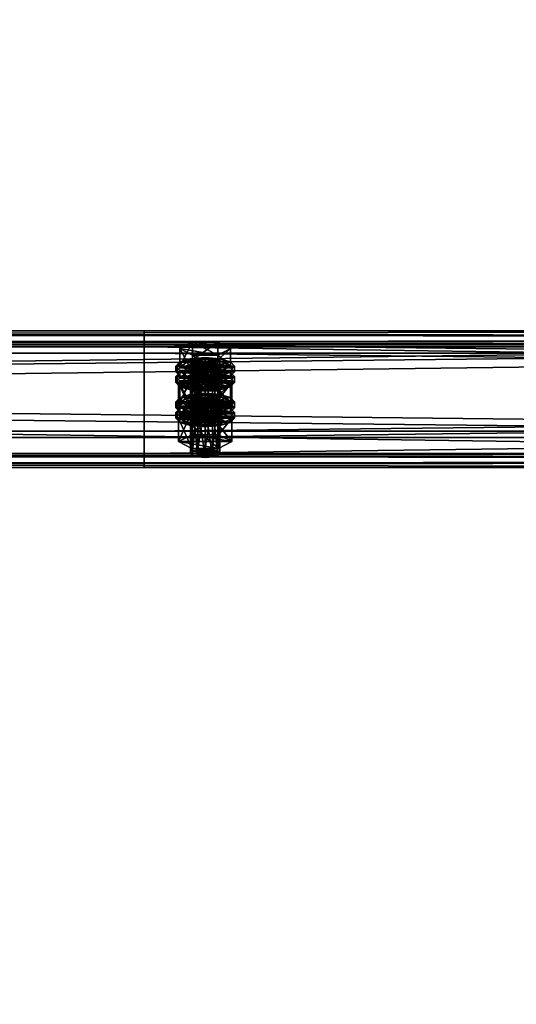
# Model space of a CAD drawing. Header units: millimetres. Extents: x 60485 to 71303, y 100 to 16900.
# Tile 321 of 656: x 68049 to 68252, y 1726 to 2129. Entities that reach past the tile are written whole.
import ezdxf

# ---------------------------------------------------------------- set-up
doc = ezdxf.new("R2010")
doc.units = ezdxf.units.MM
for name, color, linetype in [('13', 7, 'Continuous'), ('3', 7, 'Continuous'), ('9', 7, 'Continuous')]:
    doc.layers.add(name, color=color, linetype=linetype)

msp = doc.modelspace()

# ---------------------------------------------------------------- meshes
at = {"layer": '13', "color": 7}
mesh = msp.add_polyface(dxfattribs=at)
corners = [(68122, 1967.61, 3608.62), (68125, 1988.88, 3614.28), (68122, 1988.65, 3615.05), (68122, 1985.61, 3624.99), (68128, 1985.61, 3624.99), (68125, 1985.37, 3625.76), (68119.8, 1986.25, 3622.89), (68130.2, 1986.25, 3622.89), (68119, 1987.13, 3620.02), (68131, 1987.13, 3620.02), (68119.8, 1988.01, 3617.15), (68130.2, 1988.01, 3617.15), (68128, 1988.65, 3615.05), (68114.61, 1987.13, 3620.02), (68119.8, 1989.76, 3611.41), (68119.8, 1996.93, 3613.61), (68114.61, 1994.3, 3622.21), (68130.2, 1996.93, 3613.61), (68130.2, 1984.5, 3628.63), (68119.8, 1984.5, 3628.63), (68119.8, 1991.67, 3630.82), (68130.2, 1991.67, 3630.82), (68113, 1984.74, 3619.29), (68114.61, 1986.49, 3613.55), (68114.61, 1988.88, 3614.28), (68113, 1987.13, 3620.02), (68119, 1987.78, 3609.35), (68119, 1990.17, 3610.08), (68125, 1988.25, 3607.81), (68125, 1990.64, 3608.54), (68125, 1981.23, 3630.76), (68119, 1984.09, 3629.96), (68125, 1983.62, 3631.49), (68119, 1981.7, 3629.23), (68114.61, 1982.98, 3625.03), (68114.61, 1985.37, 3625.76), (68131, 1987.78, 3609.35), (68135.39, 1986.49, 3613.55), (68137, 1984.74, 3619.29), (68135.39, 1982.98, 3625.03), (68135.39, 1985.37, 3625.76), (68137, 1987.13, 3620.02), (68135.39, 1988.88, 3614.28), (68131, 1990.17, 3610.08), (68114.61, 1982.19, 3612.23), (68119, 1983.47, 3608.03), (68119, 1985.87, 3608.77), (68114.61, 1984.58, 3612.97), (68125, 1983.95, 3606.5), (68125, 1986.34, 3607.23), (68137, 1982.83, 3618.7), (68113, 1982.83, 3618.7), (68135.39, 1984.58, 3612.97)]
mesh.append_faces([[corners[k] for k in face] for face in [(0, 1, 2, 2), (3, 4, 5, 5), (12, 2, 1, 1), (13, 15, 16, 16), (14, 17, 15, 15), (19, 16, 20, 20), (18, 13, 19, 19), (16, 21, 20, 20), (22, 24, 25, 25), (23, 27, 24, 24), (26, 29, 27, 27), (30, 31, 32, 32), (33, 35, 31, 31), (34, 25, 35, 35), (26, 36, 28, 28), (35, 32, 31, 31), (43, 27, 29, 29), (44, 46, 47, 47), (45, 49, 46, 46)]], dxfattribs={"vtx0": -1, "color": 7})
mesh.append_faces([[corners[k] for k in face] for face in [(4, 3, 6, 6), (7, 6, 8, 8), (9, 8, 10, 10), (11, 10, 2, 2), (18, 14, 13, 13), (21, 16, 15, 15), (37, 26, 23, 23), (38, 23, 22, 22), (39, 22, 34, 34), (40, 35, 25, 25), (41, 25, 24, 24), (42, 24, 27, 27), (50, 51, 47, 47), (52, 47, 46, 46)]], dxfattribs={"vtx0": -1, "vtx2": -1, "vtx3": -1, "color": 7})
mesh.append_faces([[corners[k] for k in face] for face in [(13, 14, 15, 15), (18, 19, 20, 20), (19, 13, 16, 16), (22, 23, 24, 24), (23, 26, 27, 27), (26, 28, 29, 29), (33, 34, 35, 35), (34, 22, 25, 25), (44, 45, 46, 46), (45, 48, 49, 49)]], dxfattribs={"vtx2": -1, "vtx3": -1, "color": 7})
mesh = msp.add_polyface(dxfattribs=at)
corners = [(68125, 1967.85, 3607.85), (68128, 1988.65, 3615.05), (68125, 1988.88, 3614.28), (68128, 1967.61, 3608.62), (68130.2, 1988.01, 3617.15), (68128, 1985.61, 3624.99), (68119.8, 1986.25, 3622.89), (68130.2, 1986.25, 3622.89), (68119, 1987.13, 3620.02), (68131, 1987.13, 3620.02), (68119.8, 1988.01, 3617.15), (68122, 1988.65, 3615.05), (68119.8, 1989.76, 3611.41), (68130.2, 1989.76, 3611.41), (68130.2, 1996.93, 3613.61), (68135.39, 1987.13, 3620.02), (68135.39, 1994.3, 3622.21), (68130.2, 1984.5, 3628.63), (68130.2, 1991.67, 3630.82), (68119.8, 1991.67, 3630.82), (68119.8, 1996.93, 3613.61), (68125, 1988.25, 3607.81), (68131, 1987.78, 3609.35), (68131, 1990.17, 3610.08), (68125, 1990.64, 3608.54), (68135.39, 1986.49, 3613.55), (68135.39, 1988.88, 3614.28), (68137, 1984.74, 3619.29), (68137, 1987.13, 3620.02), (68135.39, 1982.98, 3625.03), (68135.39, 1985.37, 3625.76), (68131, 1984.09, 3629.96), (68131, 1981.7, 3629.23), (68125, 1983.62, 3631.49), (68119, 1987.78, 3609.35), (68114.61, 1986.49, 3613.55), (68113, 1984.74, 3619.29), (68114.61, 1985.37, 3625.76), (68113, 1987.13, 3620.02), (68114.61, 1988.88, 3614.28), (68119, 1990.17, 3610.08), (68125, 1983.95, 3606.5), (68131, 1983.47, 3608.03), (68131, 1985.87, 3608.77), (68125, 1986.34, 3607.23), (68135.39, 1982.19, 3612.23), (68135.39, 1984.58, 3612.97), (68137, 1982.83, 3618.7), (68119, 1983.47, 3608.03), (68114.61, 1984.58, 3612.97), (68119, 1985.87, 3608.77)]
mesh.append_faces([[corners[k] for k in face] for face in [(0, 1, 2, 2), (3, 4, 1, 1), (13, 16, 14, 14), (15, 18, 16, 16), (17, 19, 18, 18), (12, 15, 13, 13), (16, 20, 14, 14), (21, 23, 24, 24), (22, 26, 23, 23), (25, 28, 26, 26), (27, 30, 28, 28), (29, 31, 30, 30), (32, 33, 31, 31), (41, 43, 44, 44), (42, 46, 43, 43), (45, 47, 46, 46), (48, 42, 41, 41), (43, 50, 44, 44)]], dxfattribs={"vtx0": -1, "color": 7})
mesh.append_faces([[corners[k] for k in face] for face in [(5, 6, 7, 7), (7, 8, 9, 9), (9, 10, 4, 4), (4, 11, 1, 1), (15, 12, 17, 17), (18, 20, 16, 16), (22, 34, 25, 25), (25, 35, 27, 27), (27, 36, 29, 29), (33, 37, 31, 31), (31, 37, 30, 30), (30, 38, 28, 28), (28, 39, 26, 26), (26, 40, 23, 23), (47, 49, 46, 46), (46, 50, 43, 43)]], dxfattribs={"vtx0": -1, "vtx1": -1, "color": 7})
mesh.append_faces([[corners[k] for k in face] for face in [(12, 13, 14, 14), (13, 15, 16, 16), (15, 17, 18, 18), (21, 22, 23, 23), (22, 25, 26, 26), (25, 27, 28, 28), (27, 29, 30, 30), (41, 42, 43, 43), (42, 45, 46, 46)]], dxfattribs={"vtx2": -1, "vtx3": -1, "color": 7})
mesh = msp.add_polyface(dxfattribs=at)
corners = [(68114.61, 1972.5, 3667.83), (68119.8, 1975.14, 3659.23), (68119.8, 1982.31, 3661.42), (68114.61, 1979.68, 3670.03), (68130.2, 1982.31, 3661.42), (68119.8, 1969.87, 3676.44), (68119.8, 1977.04, 3678.63), (68130.2, 1977.04, 3678.63), (68119, 1973.15, 3657.16), (68125, 1976.01, 3656.36), (68119, 1975.54, 3657.89), (68131, 1975.54, 3657.89), (68119, 1966.09, 3613.58), (68119.8, 1966.97, 3610.72), (68119.8, 1988.01, 3617.15), (68119, 1987.13, 3620.02), (68122, 1967.61, 3608.62), (68122, 1988.65, 3615.05), (68125, 1967.85, 3607.85), (68125, 1988.88, 3614.28), (68125, 1964.34, 3619.32), (68122, 1964.57, 3618.55), (68122, 1985.61, 3624.99), (68125, 1985.37, 3625.76), (68119.8, 1965.21, 3616.45), (68119.8, 1986.25, 3622.89), (68114.03, 1970.87, 3615.05), (68119.52, 1973.65, 3605.96), (68119.52, 1983.21, 3608.89), (68114.03, 1980.44, 3617.97), (68130.48, 1983.21, 3608.89), (68119.52, 1968.09, 3624.13), (68119.52, 1977.66, 3627.06), (68130.48, 1977.66, 3627.06), (68125, 1981.23, 3630.76), (68119, 1981.7, 3629.23), (68119, 1984.09, 3629.96), (68131, 1981.7, 3629.23), (68114.61, 1982.98, 3625.03), (68113, 1980.44, 3617.97), (68114.61, 1982.19, 3612.23), (68114.61, 1984.58, 3612.97), (68113, 1982.83, 3618.7), (68125, 1976.93, 3629.45), (68119, 1977.4, 3627.91), (68119, 1979.79, 3628.64), (68125, 1979.32, 3630.18), (68114.61, 1978.68, 3623.71), (68114.61, 1981.07, 3624.44), (68135.39, 1982.19, 3612.23), (68119, 1983.47, 3608.03), (68137, 1980.44, 3617.97), (68135.39, 1978.68, 3623.71), (68131, 1977.4, 3627.91), (68135.39, 1981.07, 3624.44)]
mesh.append_faces([[corners[k] for k in face] for face in [(0, 2, 3, 3), (1, 4, 2, 2), (5, 3, 6, 6), (3, 7, 6, 6), (8, 9, 10, 10), (11, 10, 9, 9), (12, 14, 15, 15), (13, 17, 14, 14), (20, 22, 23, 23), (21, 25, 22, 22), (24, 15, 25, 25), (26, 28, 29, 29), (27, 30, 28, 28), (31, 29, 32, 32), (29, 33, 32, 32), (37, 35, 34, 34), (39, 41, 42, 42), (43, 45, 46, 46), (44, 48, 45, 45), (47, 42, 48, 48), (48, 46, 45, 45)]], dxfattribs={"vtx0": -1, "color": 7})
mesh.append_faces([[corners[k] for k in face] for face in [(7, 3, 2, 2), (33, 29, 28, 28), (37, 38, 35, 35), (49, 50, 40, 40), (51, 40, 39, 39), (52, 39, 47, 47), (53, 47, 44, 44), (54, 48, 42, 42)]], dxfattribs={"vtx0": -1, "vtx2": -1, "vtx3": -1, "color": 7})
mesh.append_faces([[corners[k] for k in face] for face in [(0, 1, 2, 2), (5, 0, 3, 3), (12, 13, 14, 14), (13, 16, 17, 17), (16, 18, 19, 19), (20, 21, 22, 22), (21, 24, 25, 25), (24, 12, 15, 15), (26, 27, 28, 28), (34, 35, 36, 36), (39, 40, 41, 41), (43, 44, 45, 45), (44, 47, 48, 48), (47, 39, 42, 42)]], dxfattribs={"vtx2": -1, "vtx3": -1, "color": 7})
mesh = msp.add_polyface(dxfattribs=at)
corners = [(68119.8, 1975.14, 3659.23), (68130.2, 1975.14, 3659.23), (68130.2, 1982.31, 3661.42), (68135.39, 1972.5, 3667.83), (68135.39, 1979.68, 3670.03), (68130.2, 1977.04, 3678.63), (68130.2, 1969.87, 3676.44), (68119.8, 1977.04, 3678.63), (68119.8, 1982.31, 3661.42), (68125, 1973.62, 3655.63), (68131, 1975.54, 3657.89), (68125, 1976.01, 3656.36), (68135.39, 1974.26, 3662.09), (68119, 1975.54, 3657.89), (68125, 1967.85, 3607.85), (68128, 1967.61, 3608.62), (68128, 1988.65, 3615.05), (68130.2, 1966.97, 3610.72), (68130.2, 1988.01, 3617.15), (68131, 1966.09, 3613.58), (68131, 1987.13, 3620.02), (68130.2, 1965.21, 3616.45), (68130.2, 1986.25, 3622.89), (68128, 1964.57, 3618.55), (68128, 1985.61, 3624.99), (68125, 1985.37, 3625.76), (68119.52, 1973.65, 3605.96), (68130.48, 1973.65, 3605.96), (68130.48, 1983.21, 3608.89), (68135.97, 1970.87, 3615.05), (68135.97, 1980.44, 3617.97), (68130.48, 1977.66, 3627.06), (68130.48, 1968.09, 3624.13), (68119.52, 1977.66, 3627.06), (68119.52, 1983.21, 3608.89), (68135.39, 1982.98, 3625.03), (68131, 1981.7, 3629.23), (68131, 1984.09, 3629.96), (68125, 1981.23, 3630.76), (68125, 1983.62, 3631.49), (68114.61, 1982.98, 3625.03), (68135.39, 1982.19, 3612.23), (68137, 1980.44, 3617.97), (68137, 1982.83, 3618.7), (68135.39, 1978.68, 3623.71), (68135.39, 1981.07, 3624.44), (68131, 1977.4, 3627.91), (68131, 1979.79, 3628.64), (68125, 1976.93, 3629.45), (68125, 1979.32, 3630.18), (68131, 1983.47, 3608.03), (68119, 1983.47, 3608.03), (68114.61, 1982.19, 3612.23), (68113, 1980.44, 3617.97), (68114.61, 1978.68, 3623.71), (68119, 1977.4, 3627.91), (68114.61, 1981.07, 3624.44), (68113, 1982.83, 3618.7)]
mesh.append_faces([[corners[k] for k in face] for face in [(1, 4, 2, 2), (3, 5, 4, 4), (6, 7, 5, 5), (4, 8, 2, 2), (9, 10, 11, 11), (17, 20, 18, 18), (19, 22, 20, 20), (21, 24, 22, 22), (23, 25, 24, 24), (27, 30, 28, 28), (29, 31, 30, 30), (32, 33, 31, 31), (30, 34, 28, 28), (42, 45, 43, 43), (44, 47, 45, 45), (46, 49, 47, 47), (46, 55, 48, 48)]], dxfattribs={"vtx0": -1, "color": 7})
mesh.append_faces([[corners[k] for k in face] for face in [(5, 8, 4, 4), (12, 13, 10, 10), (31, 34, 30, 30), (35, 40, 36, 36), (50, 51, 41, 41), (41, 52, 42, 42), (42, 53, 44, 44), (44, 54, 46, 46), (49, 56, 47, 47), (47, 56, 45, 45), (45, 57, 43, 43)]], dxfattribs={"vtx0": -1, "vtx1": -1, "color": 7})
mesh.append_faces([[corners[k] for k in face] for face in [(0, 1, 2, 2), (1, 3, 4, 4), (14, 15, 16, 16), (15, 17, 18, 18), (17, 19, 20, 20), (19, 21, 22, 22), (21, 23, 24, 24), (26, 27, 28, 28), (27, 29, 30, 30), (35, 36, 37, 37), (36, 38, 39, 39), (41, 42, 43, 43), (42, 44, 45, 45), (44, 46, 47, 47), (46, 48, 49, 49)]], dxfattribs={"vtx2": -1, "vtx3": -1, "color": 7})
mesh = msp.add_polyface(dxfattribs=at)
corners = [(68125, 1953.22, 3655.66), (68128, 1974.02, 3662.86), (68125, 1974.26, 3662.09), (68128, 1952.99, 3656.43), (68130.2, 1973.38, 3664.96), (68130.2, 1952.34, 3658.53), (68131, 1972.5, 3667.83), (68128, 1970.98, 3672.8), (68119.8, 1971.63, 3670.7), (68130.2, 1971.63, 3670.7), (68119, 1972.5, 3667.83), (68119.8, 1973.38, 3664.96), (68122, 1974.02, 3662.86), (68135.39, 1972.5, 3667.83), (68130.2, 1969.87, 3676.44), (68130.2, 1977.04, 3678.63), (68119.8, 1975.14, 3659.23), (68130.2, 1975.14, 3659.23), (68135.97, 1965.81, 3665.78), (68119.52, 1968.59, 3656.7), (68130.48, 1968.59, 3656.7), (68125, 1973.62, 3655.63), (68131, 1973.15, 3657.16), (68131, 1975.54, 3657.89), (68135.39, 1971.87, 3661.36), (68135.39, 1974.26, 3662.09), (68137, 1970.11, 3667.1), (68137, 1972.5, 3667.83), (68135.39, 1968.36, 3672.84), (68135.39, 1970.75, 3673.57), (68131, 1967.07, 3677.04), (68131, 1969.46, 3677.77), (68125, 1966.6, 3678.58), (68125, 1968.99, 3679.31), (68119, 1973.15, 3657.16), (68114.61, 1971.87, 3661.36), (68113, 1970.11, 3667.1), (68114.61, 1970.75, 3673.57), (68113, 1972.5, 3667.83), (68114.61, 1974.26, 3662.09), (68125, 1969.32, 3654.31), (68131, 1968.85, 3655.85), (68131, 1971.24, 3656.58), (68125, 1971.71, 3655.04), (68135.39, 1967.56, 3660.05), (68135.39, 1969.96, 3660.78), (68137, 1968.2, 3666.52), (68119, 1968.85, 3655.85), (68114.61, 1969.96, 3660.78), (68119, 1971.24, 3656.58), (68128, 1964.57, 3618.55), (68125, 1964.34, 3619.32), (68125, 1985.37, 3625.76), (68135.97, 1970.87, 3615.05), (68130.48, 1968.09, 3624.13), (68130.48, 1977.66, 3627.06), (68119.52, 1973.65, 3605.96), (68130.48, 1973.65, 3605.96)]
mesh.append_faces([[corners[k] for k in face] for face in [(0, 1, 2, 2), (3, 4, 1, 1), (5, 6, 4, 4), (16, 13, 17, 17), (18, 19, 20, 20), (22, 25, 23, 23), (24, 27, 25, 25), (26, 29, 27, 27), (28, 31, 29, 29), (30, 33, 31, 31), (40, 42, 43, 43), (41, 45, 42, 42), (44, 46, 45, 45), (47, 41, 40, 40), (42, 49, 43, 43), (56, 53, 57, 57)]], dxfattribs={"vtx0": -1, "color": 7})
mesh.append_faces([[corners[k] for k in face] for face in [(7, 8, 9, 9), (9, 10, 6, 6), (6, 11, 4, 4), (4, 12, 1, 1), (13, 16, 14, 14), (22, 34, 24, 24), (24, 35, 26, 26), (26, 36, 28, 28), (33, 37, 31, 31), (31, 37, 29, 29), (29, 38, 27, 27), (27, 39, 25, 25), (41, 47, 44, 44), (46, 48, 45, 45), (45, 49, 42, 42), (53, 56, 54, 54)]], dxfattribs={"vtx0": -1, "vtx1": -1, "color": 7})
mesh.append_faces([[corners[k] for k in face] for face in [(13, 14, 15, 15), (21, 22, 23, 23), (22, 24, 25, 25), (24, 26, 27, 27), (26, 28, 29, 29), (28, 30, 31, 31), (30, 32, 33, 33), (40, 41, 42, 42), (41, 44, 45, 45), (50, 51, 52, 52), (53, 54, 55, 55)]], dxfattribs={"vtx2": -1, "vtx3": -1, "color": 7})
mesh = msp.add_polyface(dxfattribs=at)
corners = [(68119.8, 1952.34, 3658.53), (68122, 1974.02, 3662.86), (68119.8, 1973.38, 3664.96), (68122, 1952.99, 3656.43), (68125, 1974.26, 3662.09), (68122, 1970.98, 3672.8), (68128, 1970.98, 3672.8), (68125, 1970.75, 3673.57), (68119.8, 1971.63, 3670.7), (68130.2, 1971.63, 3670.7), (68119, 1972.5, 3667.83), (68131, 1972.5, 3667.83), (68130.2, 1973.38, 3664.96), (68128, 1974.02, 3662.86), (68130.2, 1969.87, 3676.44), (68119.8, 1969.87, 3676.44), (68119.8, 1977.04, 3678.63), (68119.8, 1975.14, 3659.23), (68114.61, 1972.5, 3667.83), (68113, 1970.11, 3667.1), (68114.61, 1971.87, 3661.36), (68114.61, 1974.26, 3662.09), (68113, 1972.5, 3667.83), (68119, 1973.15, 3657.16), (68119, 1975.54, 3657.89), (68125, 1973.62, 3655.63), (68125, 1976.01, 3656.36), (68125, 1966.6, 3678.58), (68119, 1967.07, 3677.04), (68119, 1969.46, 3677.77), (68125, 1968.99, 3679.31), (68114.61, 1968.36, 3672.84), (68114.61, 1970.75, 3673.57), (68131, 1973.15, 3657.16), (68135.39, 1971.87, 3661.36), (68137, 1970.11, 3667.1), (68135.39, 1968.36, 3672.84), (68135.39, 1970.75, 3673.57), (68137, 1972.5, 3667.83), (68135.39, 1974.26, 3662.09), (68113, 1965.81, 3665.78), (68114.61, 1967.56, 3660.05), (68114.61, 1969.96, 3660.78), (68113, 1968.2, 3666.52), (68119, 1968.85, 3655.85), (68119, 1971.24, 3656.58), (68125, 1969.32, 3654.31), (68125, 1971.71, 3655.04), (68135.39, 1967.56, 3660.05), (68137, 1968.2, 3666.52), (68135.39, 1969.96, 3660.78), (68130.48, 1968.09, 3624.13), (68119.52, 1968.09, 3624.13), (68119.52, 1977.66, 3627.06), (68114.03, 1970.87, 3615.05), (68114.03, 1980.44, 3617.97), (68119.52, 1973.65, 3605.96)]
mesh.append_faces([[corners[k] for k in face] for face in [(0, 1, 2, 2), (3, 4, 1, 1), (5, 6, 7, 7), (13, 1, 4, 4), (14, 18, 15, 15), (19, 21, 22, 22), (20, 24, 21, 21), (27, 29, 30, 30), (28, 32, 29, 29), (31, 22, 32, 32), (23, 33, 25, 25), (32, 30, 29, 29), (40, 42, 43, 43), (41, 45, 42, 42), (44, 47, 45, 45), (51, 54, 52, 52)]], dxfattribs={"vtx0": -1, "color": 7})
mesh.append_faces([[corners[k] for k in face] for face in [(6, 5, 8, 8), (9, 8, 10, 10), (11, 10, 2, 2), (12, 2, 1, 1), (14, 17, 18, 18), (34, 23, 20, 20), (35, 20, 19, 19), (36, 19, 31, 31), (37, 32, 22, 22), (38, 22, 21, 21), (39, 21, 24, 24), (48, 44, 41, 41), (49, 43, 42, 42), (50, 42, 45, 45), (51, 56, 54, 54)]], dxfattribs={"vtx0": -1, "vtx2": -1, "vtx3": -1, "color": 7})
mesh.append_faces([[corners[k] for k in face] for face in [(14, 15, 16, 16), (19, 20, 21, 21), (20, 23, 24, 24), (23, 25, 26, 26), (27, 28, 29, 29), (28, 31, 32, 32), (31, 19, 22, 22), (40, 41, 42, 42), (41, 44, 45, 45), (44, 46, 47, 47), (51, 52, 53, 53), (52, 54, 55, 55)]], dxfattribs={"vtx2": -1, "vtx3": -1, "color": 7})
mesh = msp.add_polyface(dxfattribs=at)
corners = [(68119, 1951.47, 3661.4), (68119.8, 1952.34, 3658.53), (68119.8, 1973.38, 3664.96), (68119, 1972.5, 3667.83), (68122, 1952.99, 3656.43), (68122, 1974.02, 3662.86), (68125, 1953.22, 3655.66), (68125, 1974.26, 3662.09), (68125, 1949.71, 3667.13), (68122, 1949.95, 3666.37), (68122, 1970.98, 3672.8), (68125, 1970.75, 3673.57), (68119.8, 1950.59, 3664.27), (68119.8, 1971.63, 3670.7), (68128, 1952.99, 3656.43), (68130.2, 1952.34, 3658.53), (68131, 1951.47, 3661.4), (68130.2, 1950.59, 3664.27), (68128, 1949.95, 3666.37), (68114.03, 1956.25, 3662.86), (68119.52, 1959.03, 3653.78), (68119.52, 1968.59, 3656.7), (68114.03, 1965.81, 3665.78), (68130.48, 1968.59, 3656.7), (68130.48, 1953.47, 3671.94), (68119.52, 1953.47, 3671.94), (68119.52, 1963.03, 3674.87), (68135.97, 1956.25, 3662.86), (68130.48, 1963.03, 3674.87), (68135.97, 1965.81, 3665.78), (68131, 1967.07, 3677.04), (68114.61, 1968.36, 3672.84), (68119, 1967.07, 3677.04), (68125, 1966.6, 3678.58), (68125, 1962.3, 3677.26), (68119, 1962.77, 3675.72), (68119, 1965.16, 3676.45), (68125, 1964.69, 3677.99), (68114.61, 1964.05, 3671.52), (68114.61, 1966.45, 3672.25), (68113, 1965.81, 3665.78), (68113, 1968.2, 3666.52), (68137, 1965.81, 3665.78), (68114.61, 1967.56, 3660.05), (68135.39, 1964.05, 3671.52), (68131, 1962.77, 3675.72), (68135.39, 1966.45, 3672.25), (68130.2, 1966.97, 3610.72), (68122, 1967.61, 3608.62), (68119.8, 1966.97, 3610.72), (68131, 1966.09, 3613.58), (68119, 1966.09, 3613.58), (68130.2, 1965.21, 3616.45), (68119.8, 1965.21, 3616.45), (68128, 1964.57, 3618.55), (68122, 1964.57, 3618.55)]
mesh.append_faces([[corners[k] for k in face] for face in [(0, 2, 3, 3), (8, 10, 11, 11), (9, 13, 10, 10), (12, 3, 13, 13), (4, 14, 6, 6), (18, 9, 8, 8), (19, 21, 22, 22), (20, 23, 21, 21), (25, 22, 26, 26), (24, 19, 25, 25), (22, 28, 26, 26), (30, 32, 33, 33), (34, 36, 37, 37), (35, 39, 36, 36), (38, 41, 39, 39), (39, 37, 36, 36)]], dxfattribs={"vtx0": -1, "color": 7})
mesh.append_faces([[corners[k] for k in face] for face in [(15, 4, 1, 1), (16, 1, 0, 0), (17, 0, 12, 12), (18, 12, 9, 9), (27, 20, 19, 19), (29, 22, 21, 21), (30, 31, 32, 32), (42, 43, 40, 40), (44, 40, 38, 38), (45, 38, 35, 35), (46, 39, 41, 41), (47, 48, 49, 49), (50, 49, 51, 51), (52, 51, 53, 53), (54, 53, 55, 55)]], dxfattribs={"vtx0": -1, "vtx2": -1, "vtx3": -1, "color": 7})
mesh.append_faces([[corners[k] for k in face] for face in [(0, 1, 2, 2), (1, 4, 5, 5), (4, 6, 7, 7), (8, 9, 10, 10), (9, 12, 13, 13), (12, 0, 3, 3), (19, 20, 21, 21), (24, 25, 26, 26), (25, 19, 22, 22), (34, 35, 36, 36), (35, 38, 39, 39), (38, 40, 41, 41)]], dxfattribs={"vtx2": -1, "vtx3": -1, "color": 7})
mesh = msp.add_polyface(dxfattribs=at)
corners = [(68125, 1953.22, 3655.66), (68128, 1952.99, 3656.43), (68128, 1974.02, 3662.86), (68130.2, 1952.34, 3658.53), (68130.2, 1973.38, 3664.96), (68131, 1951.47, 3661.4), (68131, 1972.5, 3667.83), (68130.2, 1950.59, 3664.27), (68130.2, 1971.63, 3670.7), (68128, 1949.95, 3666.37), (68128, 1970.98, 3672.8), (68125, 1949.71, 3667.13), (68125, 1970.75, 3673.57), (68122, 1952.99, 3656.43), (68119.8, 1952.34, 3658.53), (68119, 1951.47, 3661.4), (68119.8, 1950.59, 3664.27), (68119.52, 1959.03, 3653.78), (68130.48, 1959.03, 3653.78), (68130.48, 1968.59, 3656.7), (68135.97, 1956.25, 3662.86), (68135.97, 1965.81, 3665.78), (68130.48, 1953.47, 3671.94), (68130.48, 1963.03, 3674.87), (68119.52, 1963.03, 3674.87), (68114.03, 1956.25, 3662.86), (68114.03, 1965.81, 3665.78), (68135.39, 1968.36, 3672.84), (68114.61, 1968.36, 3672.84), (68131, 1967.07, 3677.04), (68135.39, 1967.56, 3660.05), (68137, 1965.81, 3665.78), (68137, 1968.2, 3666.52), (68135.39, 1964.05, 3671.52), (68135.39, 1966.45, 3672.25), (68131, 1962.77, 3675.72), (68131, 1965.16, 3676.45), (68125, 1962.3, 3677.26), (68125, 1964.69, 3677.99), (68114.61, 1967.56, 3660.05), (68113, 1965.81, 3665.78), (68114.61, 1964.05, 3671.52), (68119, 1962.77, 3675.72), (68114.61, 1966.45, 3672.25), (68113, 1968.2, 3666.52), (68122, 1967.61, 3608.62), (68128, 1967.61, 3608.62), (68125, 1967.85, 3607.85), (68130.2, 1966.97, 3610.72), (68119.8, 1966.97, 3610.72), (68131, 1966.09, 3613.58), (68119, 1966.09, 3613.58), (68130.2, 1965.21, 3616.45), (68119.8, 1965.21, 3616.45), (68128, 1964.57, 3618.55), (68122, 1964.57, 3618.55), (68125, 1964.34, 3619.32)]
mesh.append_faces([[corners[k] for k in face] for face in [(5, 8, 6, 6), (7, 10, 8, 8), (9, 12, 10, 10), (18, 21, 19, 19), (20, 23, 21, 21), (22, 24, 23, 23), (17, 20, 18, 18), (31, 34, 32, 32), (33, 36, 34, 34), (35, 38, 36, 36), (35, 42, 37, 37), (45, 46, 47, 47), (54, 55, 56, 56)]], dxfattribs={"vtx0": -1, "color": 7})
mesh.append_faces([[corners[k] for k in face] for face in [(1, 13, 3, 3), (3, 14, 5, 5), (5, 15, 7, 7), (7, 16, 9, 9), (20, 25, 22, 22), (23, 26, 21, 21), (27, 28, 29, 29), (30, 39, 31, 31), (31, 40, 33, 33), (33, 41, 35, 35), (38, 43, 36, 36), (36, 43, 34, 34), (34, 44, 32, 32), (46, 45, 48, 48), (48, 49, 50, 50), (50, 51, 52, 52), (52, 53, 54, 54)]], dxfattribs={"vtx0": -1, "vtx1": -1, "color": 7})
mesh.append_faces([[corners[k] for k in face] for face in [(0, 1, 2, 2), (1, 3, 4, 4), (3, 5, 6, 6), (5, 7, 8, 8), (7, 9, 10, 10), (9, 11, 12, 12), (17, 18, 19, 19), (18, 20, 21, 21), (20, 22, 23, 23), (30, 31, 32, 32), (31, 33, 34, 34), (33, 35, 36, 36), (35, 37, 38, 38)]], dxfattribs={"vtx2": -1, "vtx3": -1, "color": 7})
at = {"layer": '3', "color": 91}
mesh = msp.add_polyface(dxfattribs=at)
corners = [(68330.95, 445.87, 3026.37), (68289.16, 413.17, 3016.38), (65869.05, 3241.53, 3881.09), (65910.84, 3274.23, 3891.09), (68289.16, 391.54, 3087.14), (65869.05, 3219.89, 3951.86), (68330.95, 424.24, 3097.14), (65910.84, 3252.59, 3961.85), (68333.27, 448.57, 3024.06), (68333.27, 425.18, 3100.57), (65913.17, 3253.53, 3965.28), (65913.17, 3276.92, 3888.77), (68286.83, 388.84, 3089.46), (65866.73, 3217.2, 3954.17), (68286.83, 412.23, 3012.95), (65866.73, 3240.59, 3877.66)]
mesh.append_faces([[corners[k] for k in face] for face in [(0, 2, 3, 3), (1, 5, 2, 2), (4, 7, 5, 5), (6, 3, 7, 7), (8, 10, 11, 11), (9, 13, 10, 10), (12, 15, 13, 13), (14, 11, 15, 15)]], dxfattribs={"vtx0": -1, "color": 91})
mesh.append_faces([[corners[k] for k in face] for face in [(9, 6, 12, 12), (6, 8, 0, 0), (0, 8, 1, 1), (12, 4, 14, 14), (4, 12, 6, 6), (14, 1, 8, 8), (3, 10, 7, 7), (15, 2, 13, 13)]], dxfattribs={"vtx0": -1, "vtx1": -1, "color": 91})
mesh.append_faces([[corners[k] for k in face] for face in [(6, 9, 8, 8), (14, 4, 1, 1), (11, 3, 2, 2), (3, 11, 10, 10), (7, 10, 13, 13), (2, 15, 11, 11), (13, 2, 5, 5), (13, 5, 7, 7)]], dxfattribs={"vtx0": -1, "vtx2": -1, "vtx3": -1, "color": 91})
mesh.append_faces([[corners[k] for k in face] for face in [(0, 1, 2, 2), (1, 4, 5, 5), (4, 6, 7, 7), (6, 0, 3, 3), (8, 9, 10, 10), (9, 12, 13, 13), (12, 14, 15, 15), (14, 8, 11, 11)]], dxfattribs={"vtx2": -1, "vtx3": -1, "color": 91})
at = {"layer": '9', "color": 243}
mesh = msp.add_polyface(dxfattribs=at)
corners = [(68700, 1950.03, 3572.07), (68700, 1994.98, 3585.82), (65500, 1994.98, 3585.82), (65500, 1950.03, 3572.07), (68700, 1960.46, 3698.66), (65500, 1960.46, 3698.66), (68700, 1995.84, 3709.48), (65500, 1995.84, 3709.48), (68700, 1999.64, 3697.05), (65500, 1999.64, 3697.05), (68700, 2001.56, 3697.63), (65500, 2001.56, 3697.63), (68700, 1997.17, 3711.98), (65500, 1997.17, 3711.98), (68700, 1957.96, 3699.99), (65500, 1957.96, 3699.99), (68700, 1992.48, 3587.15), (65500, 1992.48, 3587.15), (68700, 1951.36, 3574.57), (65500, 1951.36, 3574.57), (68700, 1947.56, 3587), (65500, 1947.56, 3587), (68700, 1945.64, 3586.41), (65500, 1945.64, 3586.41)]
mesh.append_faces([[corners[k] for k in face] for face in [(0, 2, 3, 3), (1, 5, 2, 2), (4, 7, 5, 5), (6, 9, 7, 7), (8, 11, 9, 9), (10, 13, 11, 11), (12, 15, 13, 13), (14, 17, 15, 15), (16, 19, 17, 17), (18, 21, 19, 19), (20, 23, 21, 21), (22, 3, 23, 23), (6, 10, 8, 8), (20, 0, 22, 22), (11, 7, 9, 9)]], dxfattribs={"vtx0": -1, "color": 243})
mesh.append_faces([[corners[k] for k in face] for face in [(12, 6, 14, 14), (14, 1, 16, 16), (16, 0, 18, 18), (18, 0, 20, 20), (3, 19, 23, 23), (19, 2, 17, 17), (17, 2, 15, 15), (15, 5, 13, 13), (13, 7, 11, 11)]], dxfattribs={"vtx0": -1, "vtx1": -1, "color": 243})
mesh.append_faces([[corners[k] for k in face] for face in [(6, 12, 10, 10), (14, 6, 4, 4), (14, 4, 1, 1), (16, 1, 0, 0), (19, 3, 2, 2), (15, 2, 5, 5), (13, 5, 7, 7)]], dxfattribs={"vtx0": -1, "vtx2": -1, "vtx3": -1, "color": 243})
mesh.append_faces([[corners[k] for k in face] for face in [(21, 23, 19, 19)]], dxfattribs={"vtx1": -1, "color": 243})
mesh.append_faces([[corners[k] for k in face] for face in [(0, 1, 2, 2), (1, 4, 5, 5), (4, 6, 7, 7), (6, 8, 9, 9), (8, 10, 11, 11), (10, 12, 13, 13), (12, 14, 15, 15), (14, 16, 17, 17), (16, 18, 19, 19), (18, 20, 21, 21), (20, 22, 23, 23), (22, 0, 3, 3)]], dxfattribs={"vtx2": -1, "vtx3": -1, "color": 243})
mesh = msp.add_polyface(dxfattribs=at)
corners = [(71300, 1950.03, 3572.07), (71300, 1994.98, 3585.82), (68100, 1994.98, 3585.82), (68100, 1950.03, 3572.07), (71300, 1960.46, 3698.66), (68100, 1960.46, 3698.66), (71300, 1995.84, 3709.48), (68100, 1995.84, 3709.48), (71300, 1999.64, 3697.05), (68100, 1999.64, 3697.05), (71300, 2001.56, 3697.63), (68100, 2001.56, 3697.63), (71300, 1997.17, 3711.98), (68100, 1997.17, 3711.98), (71300, 1957.96, 3699.99), (68100, 1957.96, 3699.99), (71300, 1992.48, 3587.15), (68100, 1992.48, 3587.15), (71300, 1951.36, 3574.57), (68100, 1951.36, 3574.57), (71300, 1947.56, 3587), (68100, 1947.56, 3587), (71300, 1945.64, 3586.41), (68100, 1945.64, 3586.41)]
mesh.append_faces([[corners[k] for k in face] for face in [(0, 2, 3, 3), (1, 5, 2, 2), (4, 7, 5, 5), (6, 9, 7, 7), (8, 11, 9, 9), (10, 13, 11, 11), (12, 15, 13, 13), (14, 17, 15, 15), (16, 19, 17, 17), (18, 21, 19, 19), (20, 23, 21, 21), (22, 3, 23, 23), (20, 0, 22, 22), (8, 12, 10, 10), (11, 7, 9, 9)]], dxfattribs={"vtx0": -1, "color": 243})
mesh.append_faces([[corners[k] for k in face] for face in [(1, 16, 4, 4), (16, 0, 18, 18), (18, 0, 20, 20), (12, 6, 14, 14), (14, 4, 16, 16), (3, 19, 23, 23), (19, 2, 17, 17), (17, 2, 15, 15), (15, 5, 13, 13), (13, 7, 11, 11)]], dxfattribs={"vtx0": -1, "vtx1": -1, "color": 243})
mesh.append_faces([[corners[k] for k in face] for face in [(16, 1, 0, 0), (12, 8, 6, 6), (14, 6, 4, 4), (19, 3, 2, 2), (15, 2, 5, 5), (13, 5, 7, 7)]], dxfattribs={"vtx0": -1, "vtx2": -1, "vtx3": -1, "color": 243})
mesh.append_faces([[corners[k] for k in face] for face in [(21, 23, 19, 19)]], dxfattribs={"vtx1": -1, "color": 243})
mesh.append_faces([[corners[k] for k in face] for face in [(0, 1, 2, 2), (1, 4, 5, 5), (4, 6, 7, 7), (6, 8, 9, 9), (8, 10, 11, 11), (10, 12, 13, 13), (12, 14, 15, 15), (14, 16, 17, 17), (16, 18, 19, 19), (18, 20, 21, 21), (20, 22, 23, 23), (22, 0, 3, 3)]], dxfattribs={"vtx2": -1, "vtx3": -1, "color": 243})

doc.saveas('drawing.dxf')
